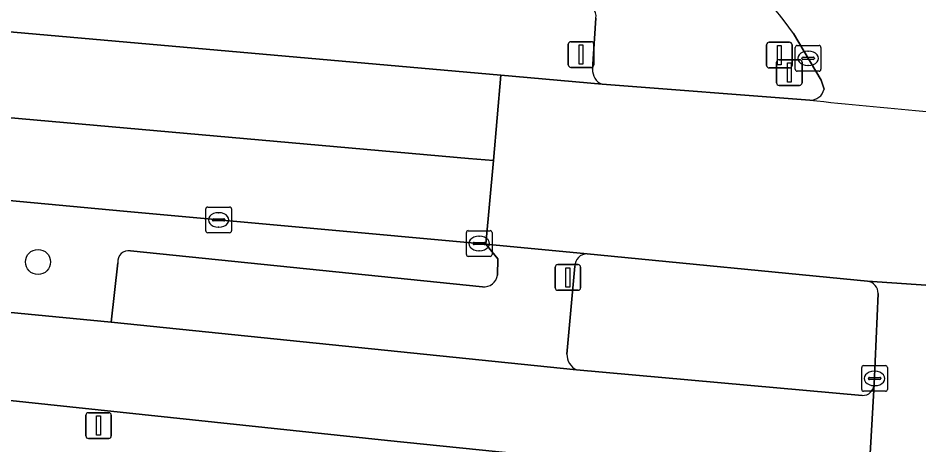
# Model space of a CAD drawing. Extents: x 161848 to 162726, y 385382 to 386521.
# Drawn here: x 162133.41 to 162168.47, y 386470.54 to 386487.17 of the extents above; entities that cross this region are included whole.
import ezdxf

# ---------------------------------------------------------------- set-up
doc = ezdxf.new("R2010")
doc.units = 0
for name, color, linetype in [('IMGEO_Berm_groen', 7, 'Continuous'), ('IMGEO_Boom', 7, 'Continuous'), ('IMGEO_Fietspad_gesloten', 7, 'Continuous'), ('IMGEO_Kolk', 7, 'Continuous'), ('IMGEO_Lichtmast', 7, 'Continuous'), ('IMGEO_OVBaan_gesloten', 7, 'Continuous'), ('IMGEO_Rijbaan_lokaal_gesloten', 7, 'Continuous'), ('IMGEO_Rijbaan_regionaal_gesloten', 7, 'Continuous'), ('IMGEO_Verkeersbordpaal', 7, 'Continuous'), ('IMGEO_Verkeersregelinstallatiepaal', 7, 'Continuous'), ('IMGEO_Voetpad_open', 7, 'Continuous')]:
    doc.layers.add(name, color=color, linetype=linetype)

msp = doc.modelspace()

# ---------------------------------------------------------------- linework, layer by layer
at = {"layer": 'IMGEO_Berm_groen'}
for points in [[(162155.897, 386487.168), (162155.766, 386485.177)], [(162003.036, 386486.821), (162007.651, 386486.482), (162090.647, 386479.403), (162130.159, 386475.992), (162137.028, 386475.324), (162137.293, 386477.641)], [(162164.773, 386484.393), (162164.658, 386484.745), (162163.583, 386486.565)], [(162152.065, 386477.16), (162152.085, 386477.794), (162151.62, 386478.363), (162137.511, 386479.644), (162125.402, 386480.772), (162070.231, 386485.46)], [(162156.135, 386484.589), (162164.218, 386483.972)], [(162137.784, 386478.102), (162151.485, 386476.698)], [(162166.467, 386476.922), (162155.558, 386477.984)], [(162155.083, 386477.5), (162154.771, 386474.079)], [(162166.73, 386472.906), (162166.88, 386476.438)], [(162155.14, 386473.474), (162166.258, 386472.467)]]:
    msp.add_lwpolyline(points, dxfattribs=at)
for centre, radius, start, end in [((162152.363, 386478.686), 13.71, 35.0774, 75.1792), ((162155.423, 386487.232), 0.479, 352.2782, 88.8723), ((162156.382, 386485.154), 0.617, 177.8581, 246.3626), ((162164.253, 386484.503), 0.532, 266.276, 348.0889), ((162137.714, 386477.685), 0.423, 80.4534, 185.9367), ((162155.549, 386477.517), 0.467, 88.9377, 182.1377), ((162151.532, 386477.234), 0.538, 265.0027, 352.0756), ((162166.395, 386476.442), 0.485, 359.512, 81.4366), ((162155.411, 386474.054), 0.64, 177.7682, 244.9913), ((162166.261, 386472.938), 0.471, 269.6921, 356.1588)]:
    msp.add_arc(centre, radius, start, end, dxfattribs=at)
at = {"layer": 'IMGEO_Boom'}
msp.add_circle((162134.188, 386477.668), 0.489, dxfattribs=at)
at = {"layer": 'IMGEO_Fietspad_gesloten'}
for points in [[(162166.258, 386472.467), (162155.14, 386473.474), (162137.028, 386475.324), (162130.159, 386475.992), (162090.647, 386479.403), (162007.651, 386486.482)], [(161997.359, 386484.34), (162059.758, 386479.07), (162095.249, 386475.917), (162110.939, 386474.623), (162147.786, 386470.716), (162152.75, 386470.212), (162163.707, 386469.123), (162166.489, 386468.844), (162166.73, 386472.906)]]:
    msp.add_lwpolyline(points, dxfattribs=at)
msp.add_arc((162166.261, 386472.938), 0.471, 269.6921, 356.1588, dxfattribs=at)
at = {"layer": 'IMGEO_Kolk'}
for p, q in [((162163.654, 386485.171), (162163.654, 386486.023)), ((162163.729, 386486.097), (162164.581, 386486.097)), ((162164.142, 386485.877), (162164.167, 386485.877)), ((162164.655, 386486.023), (162164.655, 386485.171)), ((162163.913, 386485.591), (162163.913, 386485.603)), ((162164.351, 386485.554), (162163.953, 386485.554)), ((162163.956, 386485.64), (162164.354, 386485.64)), ((162164.397, 386485.603), (162164.397, 386485.591)), ((162164.165, 386485.317), (162164.14, 386485.317)), ((162164.581, 386485.097), (162163.729, 386485.097)), ((162140.717, 386478.881), (162140.717, 386479.733)), ((162140.792, 386479.807), (162141.644, 386479.807)), ((162141.205, 386479.587), (162141.23, 386479.587)), ((162141.718, 386479.733), (162141.718, 386478.881)), ((162140.976, 386479.301), (162140.976, 386479.313)), ((162141.414, 386479.264), (162141.016, 386479.264)), ((162141.019, 386479.35), (162141.417, 386479.35)), ((162141.46, 386479.313), (162141.46, 386479.301)), ((162141.644, 386478.807), (162140.792, 386478.807)), ((162141.228, 386479.027), (162141.203, 386479.027)), ((162150.857, 386477.961), (162150.857, 386478.813)), ((162150.932, 386478.887), (162151.784, 386478.887)), ((162151.858, 386478.813), (162151.858, 386477.961)), ((162151.345, 386478.667), (162151.37, 386478.667)), ((162151.116, 386478.381), (162151.116, 386478.393)), ((162151.554, 386478.344), (162151.156, 386478.344)), ((162151.159, 386478.43), (162151.557, 386478.43)), ((162151.368, 386478.107), (162151.343, 386478.107)), ((162151.6, 386478.393), (162151.6, 386478.381)), ((162151.784, 386477.887), (162150.932, 386477.887)), ((162166.239, 386472.706), (162166.239, 386473.558)), ((162166.314, 386473.632), (162167.166, 386473.632)), ((162167.24, 386473.558), (162167.24, 386472.706)), ((162166.727, 386473.412), (162166.752, 386473.412)), ((162166.498, 386473.126), (162166.498, 386473.138)), ((162166.936, 386473.089), (162166.538, 386473.089)), ((162166.541, 386473.175), (162166.939, 386473.175)), ((162166.75, 386472.852), (162166.725, 386472.852)), ((162166.982, 386473.138), (162166.982, 386473.126)), ((162167.166, 386472.632), (162166.314, 386472.632))]:
    msp.add_line(p, q, dxfattribs=at)
for points in [[(162163.654, 386485.171), (162163.654, 386486.023)], [(162163.729, 386486.097), (162164.581, 386486.097)], [(162164.655, 386486.023), (162164.655, 386485.171)], [(162164.581, 386485.097), (162163.729, 386485.097)], [(162140.717, 386478.881), (162140.717, 386479.733)], [(162140.792, 386479.807), (162141.644, 386479.807)], [(162141.718, 386479.733), (162141.718, 386478.881)], [(162141.644, 386478.807), (162140.792, 386478.807)], [(162150.857, 386477.961), (162150.857, 386478.813)], [(162150.932, 386478.887), (162151.784, 386478.887)], [(162151.858, 386478.813), (162151.858, 386477.961)], [(162151.784, 386477.887), (162150.932, 386477.887)], [(162166.239, 386472.706), (162166.239, 386473.558)], [(162166.314, 386473.632), (162167.166, 386473.632)], [(162167.24, 386473.558), (162167.24, 386472.706)], [(162167.166, 386472.632), (162166.314, 386472.632)]]:
    msp.add_lwpolyline(points, dxfattribs=at)
for centre, radius, start, end in [((162163.731, 386486.021), 0.0765, 91.552, 178.448), ((162163.731, 386486.021), 0.0765, 91.552, 178.448), ((162164.579, 386486.021), 0.0765, 1.552, 88.448), ((162164.579, 386486.021), 0.0765, 1.552, 88.448), ((162163.953, 386485.6), 0.0403, 85.8775, 175.7526), ((162163.95, 386485.59), 0.0366, 178.938, 274.7102), ((162164.354, 386485.597), 0.043, 264.8664, 352.4533), ((162164.358, 386485.602), 0.0386, 1.7309, 96.639), ((162163.731, 386485.173), 0.0765, 181.552, 268.448), ((162163.731, 386485.173), 0.0765, 181.552, 268.448), ((162164.579, 386485.173), 0.0765, 271.552, 358.448), ((162164.579, 386485.173), 0.0765, 271.552, 358.448), ((162140.794, 386479.731), 0.0765, 91.552, 178.448), ((162140.794, 386479.731), 0.0765, 91.552, 178.448), ((162141.642, 386479.731), 0.0765, 1.552, 88.448), ((162141.642, 386479.731), 0.0765, 1.552, 88.448), ((162141.016, 386479.31), 0.0403, 85.8775, 175.7526), ((162141.013, 386479.3), 0.0366, 178.938, 274.7102), ((162141.417, 386479.307), 0.043, 264.8664, 352.4533), ((162141.421, 386479.312), 0.0386, 1.7309, 96.639), ((162140.794, 386478.883), 0.0765, 181.552, 268.448), ((162140.794, 386478.883), 0.0765, 181.552, 268.448), ((162141.642, 386478.883), 0.0765, 271.552, 358.448), ((162141.642, 386478.883), 0.0765, 271.552, 358.448), ((162150.934, 386478.811), 0.0765, 91.552, 178.448), ((162150.934, 386478.811), 0.0765, 91.552, 178.448), ((162151.782, 386478.811), 0.0765, 1.552, 88.448), ((162151.782, 386478.811), 0.0765, 1.552, 88.448), ((162151.156, 386478.39), 0.0403, 85.8775, 175.7526), ((162151.153, 386478.38), 0.0366, 178.938, 274.7102), ((162151.557, 386478.387), 0.043, 264.8664, 352.4533), ((162151.561, 386478.392), 0.0386, 1.7309, 96.639), ((162150.934, 386477.963), 0.0765, 181.552, 268.448), ((162150.934, 386477.963), 0.0765, 181.552, 268.448), ((162151.782, 386477.963), 0.0765, 271.552, 358.448), ((162151.782, 386477.963), 0.0765, 271.552, 358.448), ((162166.316, 386473.556), 0.0765, 91.552, 178.448), ((162166.316, 386473.556), 0.0765, 91.552, 178.448), ((162167.164, 386473.556), 0.0765, 1.552, 88.448), ((162167.164, 386473.556), 0.0765, 1.552, 88.448), ((162166.538, 386473.135), 0.0403, 85.8775, 175.7526), ((162166.535, 386473.125), 0.0366, 178.938, 274.7102), ((162166.939, 386473.132), 0.043, 264.8664, 352.4533), ((162166.943, 386473.137), 0.0386, 1.7309, 96.639), ((162166.316, 386472.708), 0.0765, 181.552, 268.448), ((162166.316, 386472.708), 0.0765, 181.552, 268.448), ((162167.164, 386472.708), 0.0765, 271.552, 358.448), ((162167.164, 386472.708), 0.0765, 271.552, 358.448)]:
    msp.add_arc(centre, radius, start, end, dxfattribs=at)
for centre, major_axis, ratio, start_param, end_param in [((162164.141, 386485.597), (-0.387, 0.002), 0.722429, 4.712389, 7.853982), ((162164.166, 386485.597), (-0.39, 0.002), 0.717154, 1.570796, 4.712389), ((162141.204, 386479.307), (-0.387, 0.002), 0.722429, 4.712389, 7.853982), ((162141.229, 386479.307), (-0.39, 0.002), 0.717154, 1.570796, 4.712389), ((162151.344, 386478.387), (-0.387, 0.002), 0.722429, 4.712389, 7.853982), ((162151.369, 386478.387), (-0.39, 0.002), 0.717154, 1.570796, 4.712389), ((162166.726, 386473.132), (-0.387, 0.002), 0.722429, 4.712389, 7.853982), ((162166.751, 386473.132), (-0.39, 0.002), 0.717154, 1.570796, 4.712389)]:
    msp.add_ellipse(centre, major_axis=major_axis, ratio=ratio, start_param=start_param, end_param=end_param, dxfattribs=at)
at = {"layer": 'IMGEO_Lichtmast'}
for p, q in [((162154.923, 386486.246), (162155.713, 386486.246)), ((162155.713, 386486.246), (162154.923, 386486.246)), ((162154.823, 386485.346), (162154.823, 386486.146)), ((162154.823, 386486.146), (162154.823, 386485.346)), ((162155.813, 386486.146), (162155.813, 386485.346)), ((162155.813, 386485.346), (162155.813, 386486.146)), ((162155.713, 386485.246), (162154.923, 386485.246)), ((162154.923, 386485.246), (162155.713, 386485.246)), ((162136.149, 386471.797), (162136.939, 386471.797)), ((162136.939, 386471.797), (162136.149, 386471.797)), ((162136.049, 386470.897), (162136.049, 386471.697)), ((162136.049, 386471.697), (162136.049, 386470.897)), ((162137.039, 386471.697), (162137.039, 386470.897)), ((162137.039, 386470.897), (162137.039, 386471.697)), ((162136.939, 386470.797), (162136.149, 386470.797)), ((162136.149, 386470.797), (162136.939, 386470.797))]:
    msp.add_line(p, q, dxfattribs=at)
for points in [[(162155.243, 386486.121), (162155.393, 386486.121), (162155.393, 386485.371), (162155.243, 386485.371), (162155.243, 386486.121)], [(162136.469, 386471.672), (162136.619, 386471.672), (162136.619, 386470.922), (162136.469, 386470.922), (162136.469, 386471.672)]]:
    msp.add_lwpolyline(points, dxfattribs=at)
for centre, start, end in [((162154.923, 386486.146), 90, 180), ((162154.923, 386486.146), 90, 180), ((162155.713, 386486.146), 0, 90), ((162155.713, 386486.146), 360, 90), ((162154.923, 386485.346), 180, 270), ((162154.923, 386485.346), 180, 270), ((162155.713, 386485.346), 270, 0), ((162155.713, 386485.346), 270, 0), ((162136.149, 386471.697), 90, 180), ((162136.149, 386471.697), 90, 180), ((162136.939, 386471.697), 0, 90), ((162136.939, 386471.697), 360, 90), ((162136.149, 386470.897), 180, 270), ((162136.149, 386470.897), 180, 270), ((162136.939, 386470.897), 270, 0), ((162136.939, 386470.897), 270, 0)]:
    msp.add_arc(centre, 0.1, start, end, dxfattribs=at)
at = {"layer": 'IMGEO_OVBaan_gesloten'}
for points in [[(162129.689, 386486.922), (162112.337, 386488.398), (162110.273, 386488.603), (162092.771, 386490.488), (162003.619, 386498.001), (162003.459, 386494.516), (162027.625, 386492.448), (162055.732, 386490.044), (162071.717, 386488.747), (162087.587, 386487.335), (162150.934, 386481.7), (162151.907, 386481.614), (162152.2, 386484.936)], [(162003.459, 386494.516), (162003.301, 386491.087), (162013.955, 386490.216), (162070.231, 386485.46), (162125.402, 386480.772), (162137.511, 386479.644), (162151.62, 386478.363), (162151.907, 386481.614), (162150.934, 386481.7), (162087.587, 386487.335), (162071.717, 386488.747), (162055.732, 386490.044), (162027.625, 386492.448)]]:
    msp.add_lwpolyline(points, close=True, dxfattribs=at)
msp.add_lwpolyline([(162164.218, 386483.972), (162156.135, 386484.589), (162152.2, 386484.936), (162151.907, 386481.614), (162151.62, 386478.363), (162155.558, 386477.984), (162166.467, 386476.922), (162171.77, 386476.559), (162176.43, 386476.194), (162184.46, 386475.678), (162193.59, 386475.197), (162198.038, 386475.277), (162200.64, 386475.226), (162203.856, 386475.204), (162203.879, 386478.517), (162203.901, 386481.776)], dxfattribs=at)
msp.add_arc((162183.698, 386661.261), 178.356, 263.72969, 266.56741, dxfattribs=at)
at = {"layer": 'IMGEO_Rijbaan_lokaal_gesloten'}
for points in [[(162171.77, 386476.559), (162166.467, 386476.922)], [(162166.88, 386476.438), (162166.73, 386472.906), (162166.489, 386468.844), (162170.568, 386468.483), (162170.955, 386472.355)]]:
    msp.add_lwpolyline(points, dxfattribs=at)
msp.add_arc((162166.395, 386476.442), 0.485, 359.512, 81.4366, dxfattribs=at)
at = {"layer": 'IMGEO_Rijbaan_regionaal_gesloten'}
msp.add_lwpolyline([(162163.583, 386486.565), (162164.658, 386484.745), (162164.773, 386484.393)], dxfattribs=at)
for centre, radius, start, end in [((162152.363, 386478.686), 13.71, 35.0774, 75.1792), ((162164.253, 386484.503), 0.532, 266.276, 348.0889), ((162183.698, 386661.261), 178.356, 263.72969, 266.56741)]:
    msp.add_arc(centre, radius, start, end, dxfattribs=at)
at = {"layer": 'IMGEO_Verkeersbordpaal'}
for p, q in [((162162.64, 386486.225), (162163.43, 386486.225)), ((162163.43, 386486.225), (162162.64, 386486.225)), ((162162.54, 386485.325), (162162.54, 386486.125)), ((162162.54, 386486.125), (162162.54, 386485.325)), ((162163.53, 386486.125), (162163.53, 386485.325)), ((162163.53, 386485.325), (162163.53, 386486.125)), ((162163.027, 386485.544), (162163.817, 386485.544)), ((162163.817, 386485.544), (162163.027, 386485.544)), ((162163.43, 386485.225), (162162.64, 386485.225)), ((162162.64, 386485.225), (162163.43, 386485.225)), ((162162.927, 386484.644), (162162.927, 386485.444)), ((162162.927, 386485.444), (162162.927, 386484.644)), ((162163.917, 386485.444), (162163.917, 386484.644)), ((162163.917, 386484.644), (162163.917, 386485.444)), ((162163.817, 386484.544), (162163.027, 386484.544)), ((162163.027, 386484.544), (162163.817, 386484.544))]:
    msp.add_line(p, q, dxfattribs=at)
for points in [[(162162.96, 386486.1), (162163.11, 386486.1), (162163.11, 386485.35), (162162.96, 386485.35), (162162.96, 386486.1)], [(162163.347, 386485.419), (162163.497, 386485.419), (162163.497, 386484.669), (162163.347, 386484.669), (162163.347, 386485.419)]]:
    msp.add_lwpolyline(points, dxfattribs=at)
for centre, start, end in [((162162.64, 386486.125), 90, 180), ((162162.64, 386486.125), 90, 180), ((162163.43, 386486.125), 0, 90), ((162163.43, 386486.125), 360, 90), ((162163.027, 386485.444), 90, 180), ((162163.027, 386485.444), 90, 180), ((162163.817, 386485.444), 0, 90), ((162163.817, 386485.444), 360, 90), ((162162.64, 386485.325), 180, 270), ((162162.64, 386485.325), 180, 270), ((162163.43, 386485.325), 270, 0), ((162163.43, 386485.325), 270, 0), ((162163.027, 386484.644), 180, 270), ((162163.027, 386484.644), 180, 270), ((162163.817, 386484.644), 270, 0), ((162163.817, 386484.644), 270, 0)]:
    msp.add_arc(centre, 0.1, start, end, dxfattribs=at)
at = {"layer": 'IMGEO_Verkeersregelinstallatiepaal'}
for p, q in [((162154.313, 386476.666), (162154.313, 386477.466)), ((162154.313, 386477.466), (162154.313, 386476.666)), ((162154.413, 386477.566), (162155.203, 386477.566)), ((162155.203, 386477.566), (162154.413, 386477.566)), ((162155.303, 386477.466), (162155.303, 386476.666)), ((162155.303, 386476.666), (162155.303, 386477.466)), ((162155.203, 386476.566), (162154.413, 386476.566)), ((162154.413, 386476.566), (162155.203, 386476.566))]:
    msp.add_line(p, q, dxfattribs=at)
msp.add_lwpolyline([(162154.733, 386477.441), (162154.883, 386477.441), (162154.883, 386476.691), (162154.733, 386476.691), (162154.733, 386477.441)], dxfattribs=at)
for centre, start, end in [((162154.413, 386477.466), 90, 180), ((162154.413, 386477.466), 90, 180), ((162155.203, 386477.466), 0, 90), ((162155.203, 386477.466), 360, 90), ((162154.413, 386476.666), 180, 270), ((162154.413, 386476.666), 180, 270), ((162155.203, 386476.666), 270, 0), ((162155.203, 386476.666), 270, 0)]:
    msp.add_arc(centre, 0.1, start, end, dxfattribs=at)
at = {"layer": 'IMGEO_Voetpad_open'}
for points in [[(162151.072, 386492.199), (162150.851, 386490.173), (162150.629, 386488.134), (162129.89, 386489.806), (162129.689, 386486.922), (162152.2, 386484.936), (162156.135, 386484.589)], [(162155.766, 386485.177), (162155.897, 386487.168)], [(162152.75, 386470.212), (162147.786, 386470.716), (162110.939, 386474.623), (162095.249, 386475.917), (162059.758, 386479.07)], [(162151.485, 386476.698), (162137.784, 386478.102)], [(162155.558, 386477.984), (162151.62, 386478.363), (162152.085, 386477.794), (162152.065, 386477.16)], [(162137.293, 386477.641), (162137.028, 386475.324), (162155.14, 386473.474)], [(162154.771, 386474.079), (162155.083, 386477.5)]]:
    msp.add_lwpolyline(points, dxfattribs=at)
for centre, radius, start, end in [((162155.423, 386487.232), 0.479, 352.2782, 88.8723), ((162156.382, 386485.154), 0.617, 177.8581, 246.3626), ((162137.714, 386477.685), 0.423, 80.4534, 185.9367), ((162155.549, 386477.517), 0.467, 88.9377, 182.1377), ((162151.532, 386477.234), 0.538, 265.0027, 352.0756), ((162155.411, 386474.054), 0.64, 177.7682, 244.9913)]:
    msp.add_arc(centre, radius, start, end, dxfattribs=at)

doc.saveas('drawing.dxf')
